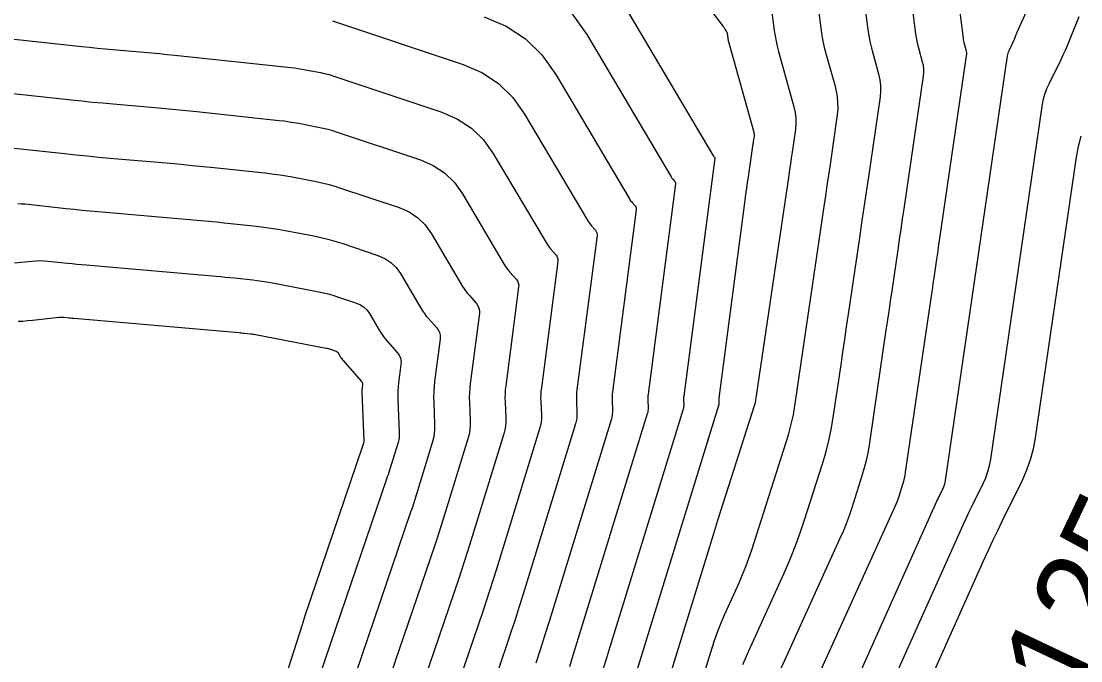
# Model space of a CAD drawing. Extents: x 658976 to 668726, y 639543 to 647196.
# Drawn here: x 661983.5 to 662053.9, y 642471.9 to 642514.4 of the extents above; entities that cross this region are included whole.
import ezdxf

# ---------------------------------------------------------------- set-up
doc = ezdxf.new("R2010")
doc.units = 0
for name, color, linetype in [('Ex_Contour Labels', 7, 'Continuous'), ('Ex_Major Contours', 7, 'Continuous'), ('Ex_Minor Contours', 7, 'Continuous')]:
    doc.layers.add(name, color=color, linetype=linetype)

msp = doc.modelspace()

# ---------------------------------------------------------------- linework, layer by layer
at = {"layer": 'Ex_Major Contours'}
for points in [[(662033.367, 642515.333), (662033.564, 642513.777), (662033.614, 642513.427), (662033.678, 642513.081), (662033.754, 642512.736), (662033.842, 642512.395), (662034.874, 642508.708), (662034.958, 642508.336), (662035.002, 642507.962), (662035.006, 642507.585), (662034.97, 642507.205), (662034.747, 642505.682), (662034.692, 642505.301), (662034.636, 642504.92), (662034.58, 642504.54), (662034.523, 642504.159), (662032.381, 642489.641), (662032.372, 642489.579), (662032.363, 642489.517), (662032.354, 642489.454), (662032.345, 642489.392), (662032.308, 642489.143), (662032.298, 642489.081), (662032.285, 642489.02), (662032.27, 642488.959), (662032.252, 642488.898), (662029.798, 642481.19), (662029.661, 642480.756), (662029.525, 642480.323), (662029.39, 642479.889), (662029.256, 642479.454), (662024.828, 642465.053)], [(662050.631, 642515.722), (662049.695, 642513.644), (662049.663, 642513.573), (662049.633, 642513.503), (662049.603, 642513.432), (662049.574, 642513.361), (662049.46, 642513.076), (662049.431, 642513.005), (662049.401, 642512.934), (662049.369, 642512.865), (662049.335, 642512.796), (662049.163, 642512.448), (662049.126, 642512.367), (662049.096, 642512.283), (662049.073, 642512.196), (662049.057, 642512.108), (662044.936, 642483.852), (662044.913, 642483.728), (662044.881, 642483.606), (662044.839, 642483.487), (662044.787, 642483.372), (662044.563, 642482.915), (662044.507, 642482.8), (662044.453, 642482.685), (662044.399, 642482.57), (662044.347, 642482.454), (662038.612, 642469.639)], [(662004.194, 642514.432), (662012.868, 642511.527), (662014.124, 642510.985), (662015.225, 642510.253), (662016.172, 642509.329), (662016.966, 642508.215), (662021.158, 642501.136), (662021.212, 642501.049), (662021.27, 642500.965), (662021.333, 642500.884), (662021.399, 642500.805), (662021.67, 642500.497), (662021.728, 642500.417), (662021.766, 642500.331), (662021.783, 642500.239), (662021.78, 642500.14), (662020.441, 642489.885), (662020.42, 642489.696), (662020.408, 642489.506), (662020.404, 642489.317), (662020.408, 642489.127), (662020.441, 642488.366), (662020.441, 642488.177), (662020.426, 642487.989), (662020.394, 642487.804), (662020.346, 642487.621), (662016.842, 642476.224), (662016.586, 642475.404), (662016.325, 642474.586), (662016.057, 642473.77), (662015.783, 642472.956), (662013.89, 642467.407)], [(661983.053, 642498.333), (661984.173, 642498.453), (661984.453, 642498.476), (661984.733, 642498.483), (661985.013, 642498.476), (661985.292, 642498.453), (661986.58, 642498.315), (661986.887, 642498.283), (661987.195, 642498.252), (661987.504, 642498.223), (661987.812, 642498.195), (661996.444, 642497.445), (661996.75, 642497.418), (661997.055, 642497.389), (661997.36, 642497.359), (661997.665, 642497.327), (661998.885, 642497.197), (661999.19, 642497.161), (661999.494, 642497.119), (661999.796, 642497.071), (662000.098, 642497.016), (662003.274, 642496.407), (662003.588, 642496.342), (662003.9, 642496.265), (662004.208, 642496.179), (662004.514, 642496.082), (662005.786, 642495.656), (662006.048, 642495.543), (662006.279, 642495.39), (662006.477, 642495.197), (662006.642, 642494.964), (662007.298, 642493.857), (662007.424, 642493.656), (662007.559, 642493.461), (662007.702, 642493.273), (662007.855, 642493.091), (662008.485, 642492.378), (662008.619, 642492.193), (662008.706, 642491.993), (662008.746, 642491.778), (662008.739, 642491.55), (662008.583, 642490.359), (662008.553, 642490.081), (662008.535, 642489.803), (662008.529, 642489.525), (662008.535, 642489.246), (662008.631, 642487.04), (662008.631, 642486.876), (662008.617, 642486.714), (662008.59, 642486.554), (662008.548, 642486.396), (662007.979, 642484.544), (662007.932, 642484.393), (662007.884, 642484.242), (662007.835, 642484.092), (662007.784, 642483.942), (662001.664, 642465.997)]]:
    msp.add_lwpolyline(points, dxfattribs=at)
at = {"layer": 'Ex_Minor Contours'}
for points in [[(662033.88, 642465.124), (662041.565, 642482.049), (662041.648, 642482.238), (662041.725, 642482.43), (662041.796, 642482.624), (662041.862, 642482.82), (662042.113, 642483.609), (662042.172, 642483.808), (662042.222, 642484.008), (662042.264, 642484.21), (662042.299, 642484.414), (662044.055, 642496.42), (662044.095, 642496.689), (662044.134, 642496.959), (662044.174, 642497.228), (662044.214, 642497.498), (662044.373, 642498.576), (662044.413, 642498.845), (662044.452, 642499.115), (662044.492, 642499.384), (662044.531, 642499.654), (662046.353, 642512.101), (662046.362, 642512.2), (662046.361, 642512.298), (662046.35, 642512.396), (662046.328, 642512.493), (662046.22, 642512.88), (662046.194, 642512.977), (662046.173, 642513.075), (662046.155, 642513.173), (662046.14, 642513.273), (662044.956, 642522.669)], [(662023.278, 642467.441), (662029.888, 642488.942), (662029.896, 642488.973), (662029.902, 642489.006), (662029.905, 642489.038), (662029.905, 642489.071), (662029.899, 642489.203), (662029.898, 642489.236), (662029.899, 642489.269), (662029.901, 642489.302), (662029.905, 642489.335), (662031.625, 642502.509), (662031.676, 642502.896), (662031.729, 642503.283), (662031.784, 642503.669), (662031.84, 642504.055), (662032.163, 642506.244), (662032.172, 642506.308), (662032.182, 642506.372), (662032.191, 642506.436), (662032.2, 642506.5), (662032.238, 642506.756), (662032.244, 642506.82), (662032.243, 642506.883), (662032.236, 642506.946), (662032.222, 642507.008), (662030.559, 642512.948), (662030.543, 642513.012), (662030.528, 642513.077), (662030.517, 642513.142), (662030.507, 642513.207), (662030.47, 642513.5), (662030.461, 642513.55), (662030.447, 642513.599), (662030.428, 642513.646), (662030.403, 642513.691), (662030.296, 642513.867), (662030.268, 642513.911), (662030.24, 642513.954), (662030.21, 642513.996), (662030.179, 642514.038), (662024.151, 642521.988)], [(662032.871, 642468.829), (662037.932, 642479.976), (662038.156, 642480.489), (662038.364, 642481.007), (662038.557, 642481.531), (662038.734, 642482.06), (662039.412, 642484.192), (662039.571, 642484.727), (662039.707, 642485.268), (662039.821, 642485.814), (662039.913, 642486.364), (662040.991, 642493.731), (662041.091, 642494.415), (662041.192, 642495.098), (662041.292, 642495.782), (662041.393, 642496.465), (662041.797, 642499.199), (662041.897, 642499.883), (662041.998, 642500.566), (662042.098, 642501.25), (662042.198, 642501.933), (662043.487, 642510.739), (662043.509, 642510.977), (662043.507, 642511.213), (662043.479, 642511.448), (662043.427, 642511.681), (662043.167, 642512.61), (662043.106, 642512.843), (662043.054, 642513.077), (662043.011, 642513.314), (662042.977, 642513.552), (662042.059, 642520.835)], [(662021.386, 642519.161), (662029.474, 642505.503), (662029.485, 642505.485), (662029.498, 642505.467), (662029.511, 642505.45), (662029.525, 642505.434), (662029.582, 642505.369), (662029.594, 642505.352), (662029.602, 642505.334), (662029.605, 642505.315), (662029.605, 642505.294), (662027.539, 642489.472), (662027.531, 642489.4), (662027.526, 642489.328), (662027.525, 642489.256), (662027.526, 642489.184), (662027.539, 642488.895), (662027.539, 642488.823), (662027.533, 642488.752), (662027.521, 642488.681), (662027.503, 642488.612), (662021.729, 642469.83)], [(662031.464, 642471.621), (662031.862, 642472.535), (662034.3, 642477.904), (662034.664, 642478.739), (662035.003, 642479.583), (662035.317, 642480.437), (662035.606, 642481.301), (662036.749, 642484.892), (662036.99, 642485.705), (662037.197, 642486.527), (662037.37, 642487.356), (662037.51, 642488.193), (662038.002, 642491.556), (662038.126, 642492.397), (662038.249, 642493.238), (662038.373, 642494.078), (662038.497, 642494.919), (662039.245, 642499.989), (662039.394, 642501.003), (662039.544, 642502.018), (662039.692, 642503.032), (662039.841, 642504.047), (662040.621, 642509.378), (662040.657, 642509.754), (662040.653, 642510.128), (662040.609, 642510.5), (662040.526, 642510.869), (662040.114, 642512.339), (662040.018, 642512.708), (662039.936, 642513.08), (662039.868, 642513.455), (662039.813, 642513.832), (662039.162, 642519.001)], [(662027.466, 642466.339), (662029.425, 642472.732), (662029.606, 642473.29), (662029.805, 642473.842), (662030.021, 642474.386), (662030.255, 642474.925), (662031.226, 642477.064), (662031.461, 642477.601), (662031.679, 642478.145), (662031.882, 642478.696), (662032.068, 642479.252), (662034.5, 642486.895), (662034.63, 642487.332), (662034.741, 642487.773), (662034.834, 642488.218), (662034.909, 642488.668), (662035.174, 642490.474), (662035.24, 642490.926), (662035.306, 642491.377), (662035.372, 642491.829), (662035.439, 642492.28), (662036.884, 642502.074), (662036.987, 642502.772), (662037.09, 642503.469), (662037.192, 642504.167), (662037.294, 642504.864), (662037.755, 642508.016), (662037.804, 642508.531), (662037.799, 642509.043), (662037.739, 642509.551), (662037.625, 642510.056), (662037.062, 642512.069), (662036.931, 642512.574), (662036.818, 642513.082), (662036.724, 642513.595), (662036.65, 642514.112), (662036.265, 642517.167)], [(662014.284, 642514.701), (662015.739, 642514.074), (662017.014, 642513.225), (662018.112, 642512.156), (662019.03, 642510.866), (662023.93, 642502.592), (662023.97, 642502.528), (662024.013, 642502.466), (662024.059, 642502.406), (662024.107, 642502.348), (662024.308, 642502.121), (662024.35, 642502.062), (662024.378, 642501.999), (662024.39, 642501.931), (662024.388, 642501.858), (662022.807, 642489.747), (662022.79, 642489.597), (662022.781, 642489.447), (662022.777, 642489.296), (662022.781, 642489.146), (662022.807, 642488.542), (662022.807, 642488.392), (662022.795, 642488.243), (662022.769, 642488.097), (662022.731, 642487.951), (662018.614, 642474.56), (662018.317, 642473.606), (662018.013, 642472.654), (662017.701, 642471.705)], [(662020.051, 642514.982), (662021.095, 642513.516), (662026.702, 642504.047), (662026.728, 642504.006), (662026.755, 642503.967), (662026.785, 642503.928), (662026.816, 642503.891), (662026.945, 642503.745), (662026.972, 642503.707), (662026.99, 642503.666), (662026.998, 642503.623), (662026.996, 642503.576), (662025.173, 642489.61), (662025.161, 642489.499), (662025.153, 642489.388), (662025.151, 642489.276), (662025.153, 642489.165), (662025.173, 642488.718), (662025.173, 642488.607), (662025.164, 642488.497), (662025.145, 642488.389), (662025.117, 642488.282), (662020.179, 642472.219), (662019.945, 642471.469)], [(662053.814, 642514.688), (662053.684, 642514.368), (662053.172, 642513.085), (662053.04, 642512.766), (662052.903, 642512.45), (662052.759, 642512.136), (662052.608, 642511.825), (662051.834, 642510.264), (662051.669, 642509.896), (662051.534, 642509.519), (662051.43, 642509.132), (662051.356, 642508.735), (662047.935, 642485.272), (662047.856, 642484.845), (662047.744, 642484.429), (662047.601, 642484.022), (662047.425, 642483.626), (662046.655, 642482.06), (662046.465, 642481.667), (662046.278, 642481.273), (662046.094, 642480.878), (662045.914, 642480.48), (662037.751, 642462.241)], [(661979.125, 642513.624), (661987.526, 642512.722), (661988.041, 642512.668), (661988.556, 642512.617), (661989.071, 642512.568), (661989.586, 642512.522), (661991.649, 642512.343), (661992.164, 642512.297), (661992.68, 642512.248), (661993.195, 642512.197), (661993.709, 642512.143), (662001.411, 642511.321), (662001.659, 642511.292), (662001.907, 642511.258), (662002.154, 642511.218), (662002.4, 642511.174), (662003.383, 642510.985), (662003.628, 642510.934), (662003.87, 642510.875), (662004.111, 642510.807), (662004.349, 642510.732), (662011.451, 642508.353), (662012.508, 642507.897), (662013.436, 642507.28), (662014.233, 642506.503), (662014.901, 642505.565), (662018.386, 642499.68), (662018.455, 642499.57), (662018.528, 642499.464), (662018.607, 642499.361), (662018.69, 642499.262), (662019.033, 642498.874), (662019.106, 642498.772), (662019.154, 642498.663), (662019.176, 642498.547), (662019.172, 642498.422), (662018.075, 642490.022), (662018.05, 642489.794), (662018.035, 642489.566), (662018.03, 642489.337), (662018.035, 642489.107), (662018.075, 642488.189), (662018.075, 642487.961), (662018.056, 642487.735), (662018.018, 642487.512), (662017.96, 642487.291), (662015.069, 642477.888), (662014.856, 642477.202), (662014.636, 642476.517), (662014.412, 642475.834), (662014.183, 642475.153), (662011.462, 642467.175)], [(661980.667, 642509.832), (661986.828, 642509.17), (661987.522, 642509.097), (661988.216, 642509.028), (661988.91, 642508.962), (661989.605, 642508.9), (661992.384, 642508.659), (661993.079, 642508.596), (661993.773, 642508.531), (661994.467, 642508.462), (661995.161, 642508.39), (662000.653, 642507.804), (662000.978, 642507.765), (662001.303, 642507.72), (662001.627, 642507.669), (662001.949, 642507.61), (662003.238, 642507.363), (662003.559, 642507.296), (662003.877, 642507.219), (662004.192, 642507.13), (662004.504, 642507.031), (662010.035, 642505.179), (662010.893, 642504.808), (662011.646, 642504.308), (662012.294, 642503.676), (662012.836, 642502.915), (662015.614, 642498.224), (662015.697, 642498.092), (662015.786, 642497.963), (662015.88, 642497.839), (662015.981, 642497.72), (662016.396, 642497.25), (662016.485, 642497.127), (662016.542, 642496.996), (662016.568, 642496.855), (662016.563, 642496.704), (662015.709, 642490.16), (662015.68, 642489.893), (662015.662, 642489.625), (662015.657, 642489.357), (662015.663, 642489.088), (662015.709, 642488.013), (662015.71, 642487.746), (662015.687, 642487.481), (662015.642, 642487.22), (662015.575, 642486.961), (662013.297, 642479.552), (662013.125, 642478.999), (662012.948, 642478.448), (662012.768, 642477.899), (662012.583, 642477.35), (662009.012, 642466.88)], [(662041.065, 642464.168), (662047.482, 642478.507), (662047.789, 642479.186), (662048.103, 642479.861), (662048.422, 642480.534), (662048.748, 642481.205), (662050.062, 642483.88), (662050.363, 642484.557), (662050.608, 642485.251), (662050.799, 642485.963), (662050.934, 642486.692), (662053.656, 642505.362), (662053.787, 642506.067), (662053.972, 642506.755)], [(661982.209, 642506.039), (661986.362, 642505.593), (661987.119, 642505.513), (661987.876, 642505.438), (661988.634, 642505.366), (661989.392, 642505.298), (661993.406, 642504.95), (661994.137, 642504.884), (661994.867, 642504.816), (661995.597, 642504.743), (661996.326, 642504.667), (661999.895, 642504.286), (662000.298, 642504.239), (662000.699, 642504.183), (662001.1, 642504.119), (662001.499, 642504.047), (662003.093, 642503.741), (662003.49, 642503.658), (662003.883, 642503.562), (662004.273, 642503.453), (662004.659, 642503.331), (662008.619, 642502.004), (662009.278, 642501.72), (662009.857, 642501.335), (662010.355, 642500.85), (662010.772, 642500.265), (662012.842, 642496.768), (662012.939, 642496.613), (662013.043, 642496.462), (662013.154, 642496.317), (662013.273, 642496.177), (662013.759, 642495.626), (662013.863, 642495.482), (662013.93, 642495.328), (662013.961, 642495.162), (662013.955, 642494.986), (662013.343, 642490.297), (662013.31, 642489.991), (662013.29, 642489.684), (662013.283, 642489.377), (662013.29, 642489.069), (662013.343, 642487.837), (662013.344, 642487.53), (662013.318, 642487.227), (662013.267, 642486.927), (662013.189, 642486.631), (662011.524, 642481.216), (662011.394, 642480.797), (662011.26, 642480.38), (662011.123, 642479.963), (662010.983, 642479.548), (662006.563, 642466.586)], [(661983.277, 642502.271), (661983.514, 642502.265), (661983.751, 642502.246), (661986.471, 642501.954), (661987.003, 642501.898), (661987.536, 642501.845), (661988.069, 642501.794), (661988.602, 642501.747), (661994.925, 642501.198), (661995.443, 642501.151), (661995.961, 642501.102), (661996.478, 642501.051), (661996.996, 642500.997), (661999.137, 642500.769), (661999.617, 642500.712), (662000.096, 642500.646), (662000.573, 642500.57), (662001.048, 642500.484), (662002.948, 642500.12), (662003.42, 642500.021), (662003.889, 642499.906), (662004.354, 642499.776), (662004.814, 642499.63), (662007.202, 642498.83), (662007.663, 642498.631), (662008.068, 642498.362), (662008.416, 642498.023), (662008.707, 642497.614), (662010.07, 642495.313), (662010.181, 642495.134), (662010.301, 642494.962), (662010.428, 642494.795), (662010.564, 642494.634), (662011.122, 642494.002), (662011.241, 642493.837), (662011.318, 642493.66), (662011.353, 642493.47), (662011.347, 642493.268), (662010.977, 642490.435), (662010.939, 642490.089), (662010.917, 642489.744), (662010.909, 642489.397), (662010.917, 642489.05), (662010.981, 642487.586), (662010.981, 642487.278), (662010.955, 642486.972), (662010.903, 642486.671), (662010.825, 642486.372), (662009.752, 642482.88), (662009.663, 642482.595), (662009.572, 642482.311), (662009.479, 642482.028), (662009.384, 642481.745), (662004.113, 642466.291)], [(661983.282, 642494.444), (661983.606, 642494.464), (661983.93, 642494.49), (661984.252, 642494.522), (661986.022, 642494.712), (661986.105, 642494.719), (661986.189, 642494.721), (661986.272, 642494.719), (661986.355, 642494.712), (661986.689, 642494.676), (661986.772, 642494.667), (661986.855, 642494.659), (661986.939, 642494.651), (661987.022, 642494.644), (661997.963, 642493.693), (661998.056, 642493.685), (661998.149, 642493.676), (661998.242, 642493.667), (661998.335, 642493.657), (661998.706, 642493.618), (661998.799, 642493.607), (661998.892, 642493.594), (661998.984, 642493.579), (661999.076, 642493.563), (662003.759, 642492.664), (662003.836, 642492.648), (662003.911, 642492.63), (662003.986, 642492.609), (662004.061, 642492.585), (662004.37, 642492.482), (662004.433, 642492.454), (662004.489, 642492.417), (662004.537, 642492.37), (662004.578, 642492.314), (662004.723, 642492.068), (662004.761, 642492.008), (662004.801, 642491.949), (662004.845, 642491.893), (662004.89, 642491.838), (662006.117, 642490.45), (662006.152, 642490.402), (662006.174, 642490.349), (662006.185, 642490.294), (662006.183, 642490.234), (662006.151, 642489.987), (662006.144, 642489.926), (662006.14, 642489.864), (662006.139, 642489.802), (662006.14, 642489.74), (662006.281, 642486.493), (662006.281, 642486.475), (662006.28, 642486.456), (662006.276, 642486.438), (662006.272, 642486.42), (662006.207, 642486.208), (662006.201, 642486.191), (662006.196, 642486.174), (662006.19, 642486.157), (662006.184, 642486.14), (662003.027, 642476.882), (662002.806, 642476.228), (662002.588, 642475.573), (662002.374, 642474.917), (662002.163, 642474.26), (662001.062, 642470.796)]]:
    msp.add_lwpolyline(points, dxfattribs=at)

# ---------------------------------------------------------------- texts
at = {"layer": 'Ex_Contour Labels'}
msp.add_text('1255', height=6, rotation=64.65462, dxfattribs=at).set_placement((662053.861, 642468.908))

doc.saveas('drawing.dxf')
